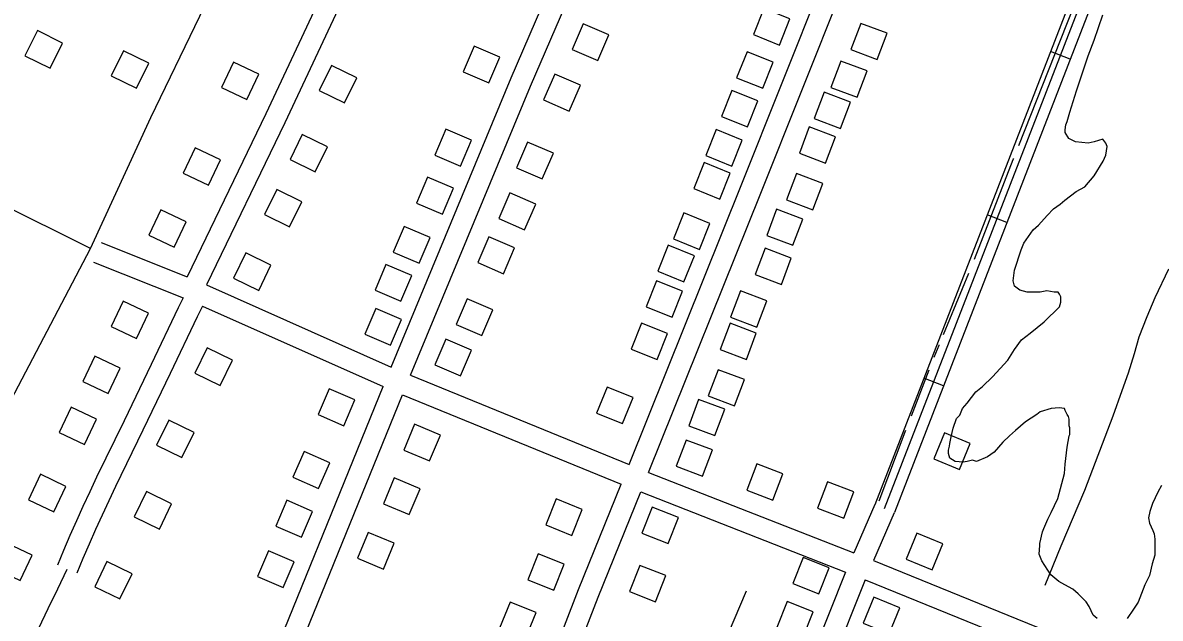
# Model space of a CAD drawing. Extents: x 3567028 to 3605064, y 510945 to 536587.
# Drawn here: x 3582320 to 3583944, y 531015 to 531864 of the extents above; entities that cross this region are included whole.
import ezdxf

# ---------------------------------------------------------------- set-up
doc = ezdxf.new("R2010")
doc.units = 0
for name, color, linetype in [('V-BLDG-OTLN', 7, 'Continuous'), ('V-ROAD-CNTR', 7, 'Continuous'), ('V-SITE-VEGE', 7, 'Continuous'), ('V-TOPO-SHOR', 7, 'Continuous')]:
    doc.layers.add(name, color=color, linetype=linetype)

msp = doc.modelspace()

# ---------------------------------------------------------------- linework, layer by layer
at = {"layer": 'V-BLDG-OTLN'}
for points in [[(3583400.2, 531832.6), (3583415.1, 531869.8), (3583378, 531884.7), (3583363.1, 531847.5)], [(3583120, 531862.9), (3583104.2, 531826.2), (3583141, 531810.4), (3583156.7, 531847.1)], [(3583516.2, 531863.5), (3583502.1, 531826.1), (3583539.6, 531812), (3583553.7, 531849.5)], [(3582376.7, 531835.5), (3582340.9, 531853.2), (3582323.2, 531817.3), (3582359.1, 531799.6)], [(3582985.5, 531778.5), (3583001.1, 531815.3), (3582964.3, 531831), (3582948.7, 531794.2)], [(3582499.9, 531806.8), (3582464, 531824.5), (3582446.3, 531788.6), (3582482.2, 531770.9)], [(3583376.2, 531770.9), (3583391.1, 531808), (3583353.9, 531822.9), (3583339, 531785.8)], [(3582639.8, 531755), (3582657, 531791.1), (3582620.9, 531808.3), (3582603.7, 531772.1)], [(3582760.8, 531803.5), (3582743.3, 531767.6), (3582779.3, 531750.1), (3582796.8, 531786)], [(3583487.7, 531809.7), (3583473.6, 531772.2), (3583511, 531758.1), (3583525.1, 531795.6)], [(3583079.3, 531791.1), (3583063.5, 531754.3), (3583100.2, 531738.5), (3583116, 531775.3)], [(3583354.4, 531715.7), (3583369.3, 531752.8), (3583332.2, 531767.7), (3583317.3, 531730.6)], [(3583463.8, 531765.2), (3583449.8, 531727.8), (3583487.2, 531713.7), (3583501.3, 531751.1)], [(3582719, 531705.1), (3582701.5, 531669.1), (3582737.5, 531651.6), (3582755, 531687.5)], [(3582945, 531660), (3582960.7, 531696.8), (3582923.9, 531712.5), (3582908.2, 531675.7)], [(3583332, 531660), (3583346.9, 531697.1), (3583309.7, 531712), (3583294.9, 531674.9)], [(3583442.7, 531715.8), (3583428.6, 531678.4), (3583466, 531664.3), (3583480.1, 531701.8)], [(3582585, 531632.5), (3582602.2, 531668.6), (3582566, 531685.8), (3582548.9, 531649.6)], [(3583040.6, 531694.2), (3583024.8, 531657.4), (3583061.6, 531641.6), (3583077.4, 531678.4)], [(3583315, 531612.8), (3583329.9, 531649.9), (3583292.8, 531664.8), (3583277.9, 531627.7)], [(3582919, 531591.4), (3582934.7, 531628.2), (3582897.8, 531643.9), (3582882.2, 531607.1)], [(3583424.3, 531649.2), (3583410.3, 531611.8), (3583447.7, 531597.7), (3583461.8, 531635.2)], [(3582682.5, 531626.6), (3582665, 531590.6), (3582701, 531573.1), (3582718.5, 531609.1)], [(3583015.5, 531621.6), (3582999.7, 531584.9), (3583036.4, 531569.1), (3583052.2, 531605.8)], [(3582536, 531544.3), (3582553.2, 531580.4), (3582517.1, 531597.6), (3582499.9, 531561.4)], [(3583286, 531541.1), (3583300.9, 531578.2), (3583263.8, 531593.1), (3583248.9, 531556)], [(3583395.9, 531598.4), (3583381.9, 531560.9), (3583419.3, 531546.9), (3583433.4, 531584.3)], [(3582885.7, 531521.3), (3582901.4, 531558.1), (3582864.6, 531573.8), (3582848.9, 531537)], [(3582985.2, 531558.9), (3582969.4, 531522.1), (3583006.2, 531506.3), (3583022, 531543.1)], [(3583263.8, 531494.9), (3583278.7, 531532), (3583241.5, 531546.9), (3583226.6, 531509.8)], [(3583379.5, 531542.6), (3583365.4, 531505.2), (3583402.9, 531491.1), (3583416.9, 531528.6)], [(3582638.4, 531536), (3582620.9, 531500.1), (3582656.8, 531482.6), (3582674.3, 531518.5)], [(3582859.7, 531467.2), (3582875.4, 531504), (3582838.5, 531519.7), (3582822.9, 531482.9)], [(3583246.9, 531444.2), (3583261.8, 531481.3), (3583224.7, 531496.2), (3583209.8, 531459.1)], [(3583344.4, 531481.8), (3583330.3, 531444.3), (3583367.8, 531430.2), (3583381.9, 531467.7)], [(3582482.5, 531414.1), (3582499.6, 531450.2), (3582463.5, 531467.3), (3582446.3, 531431.2)], [(3582954.3, 531470.5), (3582938.5, 531433.8), (3582975.3, 531418), (3582991.1, 531454.8)], [(3582845, 531404.3), (3582860.7, 531441.1), (3582823.9, 531456.8), (3582808.2, 531419.9)], [(3583225.6, 531383.8), (3583240.5, 531420.9), (3583203.4, 531435.8), (3583188.5, 531398.7)], [(3583329.7, 531435.6), (3583315.6, 531398.2), (3583353, 531384.1), (3583367.1, 531421.5)], [(3582923.9, 531413.1), (3582908.1, 531376.3), (3582944.8, 531360.5), (3582960.6, 531397.3)], [(3582583.2, 531400.5), (3582565.7, 531364.5), (3582601.7, 531347), (3582619.2, 531383)], [(3582441.9, 531335.4), (3582459.1, 531371.6), (3582423, 531388.7), (3582405.8, 531352.6)], [(3583312.6, 531369.3), (3583298.5, 531331.9), (3583335.9, 531317.8), (3583350, 531355.2)], [(3583176.2, 531292.6), (3583191.1, 531329.7), (3583154, 531344.6), (3583139.1, 531307.5)], [(3582778.2, 531289.5), (3582794.1, 531326.2), (3582757.4, 531342.1), (3582741.5, 531305.4)], [(3583284.6, 531327), (3583270.6, 531289.5), (3583308, 531275.5), (3583322.1, 531312.9)], [(3582408, 531262.8), (3582425.2, 531298.9), (3582389, 531316.1), (3582371.9, 531280)], [(3582528.5, 531297.5), (3582511, 531261.6), (3582546.9, 531244.1), (3582564.5, 531280)], [(3582879.4, 531291.5), (3582863.9, 531254.6), (3582900.8, 531239.2), (3582916.3, 531276.1)], [(3583635.5, 531279.3), (3583620.3, 531242.3), (3583657.3, 531227.1), (3583672.5, 531264.2)], [(3583267, 531268.9), (3583252.9, 531231.5), (3583290.4, 531217.4), (3583304.5, 531254.9)], [(3582742.4, 531200), (3582758.3, 531236.7), (3582721.6, 531252.6), (3582705.7, 531215.9)], [(3583353.4, 531197.6), (3583390.8, 531183.4), (3583405.1, 531220.7), (3583367.7, 531235)], [(3582364.6, 531166.8), (3582381.7, 531202.9), (3582345.6, 531220.1), (3582328.4, 531183.9)], [(3582850.3, 531215), (3582834.9, 531178.1), (3582871.8, 531162.7), (3582887.2, 531199.6)], [(3583454.6, 531171.9), (3583492, 531157.7), (3583506.3, 531195), (3583468.9, 531209.3)], [(3582496.5, 531195.4), (3582479, 531159.4), (3582515, 531141.9), (3582532.5, 531177.9)], [(3582717.9, 531130.4), (3582733.8, 531167.1), (3582697.1, 531183), (3582681.2, 531146.3)], [(3583103.6, 531132.8), (3583118.5, 531170), (3583081.4, 531184.9), (3583066.5, 531147.8)], [(3583218.6, 531173.1), (3583203.9, 531135.9), (3583241.1, 531121.2), (3583255.8, 531158.4)], [(3582813.3, 531137.3), (3582797.9, 531100.4), (3582834.8, 531084.9), (3582850.2, 531121.8)], [(3583581.1, 531098.8), (3583618.2, 531083.8), (3583633.2, 531120.9), (3583596.1, 531135.9)], [(3582316.4, 531068.6), (3582333.6, 531104.7), (3582297.5, 531121.9), (3582280.3, 531085.7)], [(3582691.7, 531058.5), (3582707.6, 531095.2), (3582670.9, 531111.1), (3582655, 531074.4)], [(3583078.1, 531054.7), (3583093, 531091.8), (3583055.9, 531106.8), (3583041, 531069.7)], [(3583456.4, 531049.6), (3583471.1, 531086.8), (3583434, 531101.5), (3583419.2, 531064.3)], [(3582440.2, 531095.7), (3582422.7, 531059.7), (3582458.6, 531042.2), (3582476.2, 531078.2)], [(3583200.6, 531090.2), (3583185.9, 531053), (3583223.1, 531038.3), (3583237.8, 531075.5)], [(3583037.8, 530985.6), (3583052.7, 531022.8), (3583015.6, 531037.7), (3583000.7, 531000.6)], [(3583433.6, 530986.6), (3583448.3, 531023.8), (3583411.2, 531038.5), (3583396.4, 531001.4)], [(3583534.9, 531044.7), (3583519.8, 531007.6), (3583556.9, 530992.5), (3583572, 531029.6)]]:
    msp.add_lwpolyline(points, close=True, dxfattribs=at)
at = {"layer": 'V-ROAD-CNTR'}
for p, q in [((3583815.1, 531812.5), (3583787.1, 531823.3)), ((3583724.6, 531579.4), (3583696.6, 531590.2)), ((3583634.2, 531346.3), (3583606.2, 531357.2))]:
    msp.add_line(p, q, dxfattribs=at)
for points in [[(3582873.5, 531361.5), (3583045, 531774), (3583267.8, 532289.9), (3583394, 532588.2), (3583536.3, 532928.5), (3583645.5, 533174.8), (3583736.7, 533392.7), (3583792.5, 533512.6), (3583886.6, 533727.5), (3584022.8, 533950.9)], [(3583515.8, 533533.8), (3583362.1, 533222.7), (3583201.4, 532871.8), (3583064.5, 532580), (3582855.4, 532136.3), (3582667, 531734.4), (3582554.8, 531502.1)], [(3583185.5, 531233.9), (3583345.5, 531632.4), (3583462.6, 531925.8), (3583567.4, 532184.2), (3583682.6, 532472.7), (3583810.8, 532800.5), (3583913.8, 533046.7)], [(3583213.4, 531222.7), (3583373.4, 531621.2), (3583490.5, 531914.6), (3583595.2, 532173), (3583710.5, 532461.7), (3583838.6, 532789.2), (3583941.4, 533035.1)], [(3583001.7, 532376.3), (3582882.6, 532123.5), (3582694.1, 531721.5), (3582582.5, 531490.4)], [(3582845.8, 531373.2), (3583017.4, 531785.7), (3583233.4, 532286.1)], [(3583895.6, 532103), (3583536.1, 531176.6)], [(3583550.1, 531171.2), (3583909.6, 532097.6)], [(3583923.6, 532092.1), (3583564.1, 531165.7)], [(3582432.1, 531550.8), (3582554.8, 531502.1)], [(3582421, 531522.9), (3582549.1, 531472.1)], [(3582582.5, 531490.4), (3582845.8, 531373.2)], [(3582549.1, 531472.1), (3582542.1, 531457.6), (3582503.4, 531376.9), (3582464.6, 531296.3), (3582425.5, 531215.8), (3582415.7, 531195.1), (3582406, 531174.4), (3582396.6, 531153.5), (3582387.3, 531132.6), (3582378.3, 531111.6), (3582369.4, 531090.6)], [(3582576.6, 531460.2), (3582569.2, 531444.6), (3582530.5, 531363.9), (3582491.6, 531283.3), (3582452.5, 531202.8), (3582442.8, 531182.3), (3582433.3, 531161.9), (3582424, 531141.3), (3582414.8, 531120.6), (3582405.9, 531099.9), (3582397.1, 531079)], [(3582576.6, 531460.2), (3582834.4, 531345.4)], [(3582873.5, 531361.5), (3583185.5, 531233.9)], [(3582178, 529784.3), (3582303.1, 530086), (3582470.6, 530476.6), (3582644.5, 530878.4), (3582834.4, 531345.4)], [(3581972.7, 529255), (3582165, 529674.6), (3582330.7, 530074.4), (3582498.2, 530464.7), (3582672.1, 530866.8), (3582862.1, 531333.7)], [(3582862.1, 531333.7), (3583174.3, 531206)], [(3583213.4, 531222.7), (3583506.3, 531108.1)], [(3582338.7, 529104.5), (3582527.4, 529578.5), (3582626.9, 529827.7), (3582712, 530044.1), (3582810.1, 530283.7), (3582916.7, 530551.3), (3583002.7, 530769.6), (3583113.3, 531055.9), (3583174.3, 531206)], [(3582366.6, 529093.4), (3582555.3, 529567.4), (3582654.8, 529816.6), (3582739.9, 530032.9), (3582837.9, 530272.5), (3582944.6, 530540.3), (3583030.6, 530758.7), (3583141.2, 531044.8), (3583202.1, 531194.9)], [(3583202.1, 531194.9), (3583494.6, 531080.5)], [(3583536.4, 531177.1), (3583506.3, 531108.1)], [(3583563.9, 531165.2), (3583534.2, 531097.1)], [(3582342.8, 531000.6), (3582356.4, 531028.6), (3582369.9, 531056.7), (3582383.2, 531084.8)], [(3583534.2, 531097.1), (3583767.2, 531002.6), (3583991.2, 530916.8)], [(3583494.6, 531080.5), (3583353.4, 530727.1), (3583242.8, 530454.7), (3583095.5, 530083.7), (3582859.3, 529480.5)], [(3583522.4, 531069.4), (3583381.2, 530715.9), (3583270.7, 530443.5), (3583123.4, 530072.7), (3582894.2, 529487.3)], [(3583522.4, 531069.4), (3583741.2, 530980.7)]]:
    msp.add_lwpolyline(points, dxfattribs=at)
at = {"layer": 'V-SITE-VEGE'}
for points in [[(3583771.7, 531121.2), (3583775.5, 531138.2), (3583777.4, 531142.9), (3583783.1, 531156.2), (3583787.9, 531165.6), (3583797.3, 531185.4), (3583806.8, 531221.3), (3583807.8, 531234.5), (3583810.7, 531259), (3583813.5, 531275.1), (3583814.5, 531277), (3583814.5, 531279.8), (3583814.5, 531286.4), (3583813.6, 531289.3), (3583813.6, 531298.7), (3583812.6, 531302.5), (3583810.8, 531305.3), (3583807.9, 531311), (3583807, 531313.8), (3583799.4, 531314.8), (3583788.1, 531313.9), (3583772.1, 531309.2), (3583767.3, 531305.4), (3583751.2, 531295), (3583737.1, 531282.8), (3583728.6, 531275.2), (3583719.1, 531265.8), (3583706.8, 531251.7), (3583697.3, 531245.1), (3583681.3, 531238.5), (3583675.6, 531240.4), (3583668, 531238.5), (3583662.4, 531237.6), (3583651, 531238.5), (3583643.5, 531243.3), (3583641.6, 531249.9), (3583641.6, 531254.6), (3583642.6, 531260.3), (3583643.5, 531264.1), (3583645.4, 531273.5), (3583648.3, 531285.8), (3583653, 531299.9), (3583657.8, 531304.6), (3583661.6, 531314.1), (3583668.2, 531321.6), (3583680.5, 531337.7), (3583690, 531345.2), (3583704.1, 531359.3), (3583725.9, 531382.9), (3583735.4, 531398), (3583745.8, 531412.1), (3583758.1, 531421.6), (3583777.9, 531437.6), (3583799.7, 531459.3), (3583801.6, 531465.9), (3583801.6, 531473.4), (3583799.7, 531477.2), (3583797.8, 531480.1), (3583792.2, 531480.1), (3583781.8, 531482), (3583772.4, 531480.1), (3583753.5, 531480.1), (3583743.1, 531483), (3583735.5, 531488.7), (3583733.7, 531496.2), (3583735.6, 531511.3), (3583745.1, 531540.6), (3583748.9, 531550), (3583762.1, 531568.9), (3583769.7, 531575.5), (3583782, 531589.6), (3583791.4, 531599.1), (3583800.9, 531605.6), (3583807.5, 531611.3), (3583823.6, 531623.6), (3583835.9, 531630.1), (3583849.1, 531646.2), (3583862.4, 531666.9), (3583866.2, 531675.4), (3583868.1, 531687.7), (3583866.2, 531692.4), (3583861.5, 531698.1), (3583849.2, 531694.3), (3583840.7, 531692.5), (3583822.8, 531694.4), (3583813.3, 531699.1), (3583807.7, 531707.6), (3583807.7, 531711.4), (3583808.7, 531719), (3583810.6, 531723.7), (3583814.4, 531736.9), (3583823.9, 531767.1), (3583829.5, 531783.1), (3583840.9, 531817.1), (3583849.5, 531839.8), (3583861.8, 531875.6)], [(3583945.6, 531204), (3583940, 531194.6), (3583932.4, 531178.6), (3583928.6, 531167.2), (3583926.7, 531157.8), (3583928.5, 531150.2), (3583933.2, 531139.8), (3583935.1, 531135.1), (3583936.1, 531127.6), (3583936, 531104.9), (3583932.2, 531092.6), (3583928.4, 531075.6), (3583921.8, 531062.4), (3583912.3, 531037.9), (3583905.7, 531027.5), (3583896.2, 531014.3)], [(3583853.7, 531014.4), (3583848, 531019.1), (3583842.4, 531031.4), (3583837.7, 531038), (3583826.4, 531049.4), (3583818.8, 531056), (3583807.5, 531062.6), (3583799, 531067.4), (3583787.7, 531076.8), (3583783, 531083.4), (3583774.5, 531096.7), (3583770.8, 531106.1), (3583771.7, 531118.4), (3583771.7, 531121.2)]]:
    msp.add_lwpolyline(points, dxfattribs=at)
at = {"layer": 'V-TOPO-SHOR'}
for p, q in [((3582416.6, 531542.3), (3582064.8, 531717.5)), ((3583634.1, 531419.7), (3583670.5, 531507.3)), ((3583588.5, 531303.7), (3583614, 531369))]:
    msp.add_line(p, q, dxfattribs=at)
for points in [[(3582416.6, 531542.3), (3582502.9, 531729.4), (3582642.5, 532018.8), (3582754.7, 532245.4)], [(3583742, 531689.5), (3583810.4, 531862.4), (3583850.9, 531963.2)], [(3583678.3, 531527.2), (3583733.9, 531669.1), (3583734.5, 531670.8)], [(3582018.6, 530759.8), (3582095.1, 530914.1), (3582266.1, 531251.5), (3582288.4, 531297.2), (3582416.6, 531542.3)], [(3583779.4, 531061.8), (3583802.4, 531117.9), (3583835.8, 531197.7), (3583876.3, 531303.7), (3583889.3, 531339.9), (3583898.5, 531364.8), (3583906.8, 531392.6), (3583913.5, 531416.3), (3583925.2, 531445.4), (3583936.5, 531472.4), (3583956.1, 531513.1)], [(3583621.1, 531387.4), (3583627.9, 531404.6), (3583627.9, 531404.7)], [(3583542.3, 531182.3), (3583579.6, 531280.8), (3583580.4, 531282.9)], [(3582736, 529502.1), (3582836.5, 529744.7), (3582910.3, 529945.1), (3583002.6, 530161.5), (3583067.4, 530331), (3583159.2, 530550.1), (3583238.2, 530764.2), (3583303, 530936.5), (3583353.2, 531053.7)]]:
    msp.add_lwpolyline(points, dxfattribs=at)

doc.saveas('drawing.dxf')
